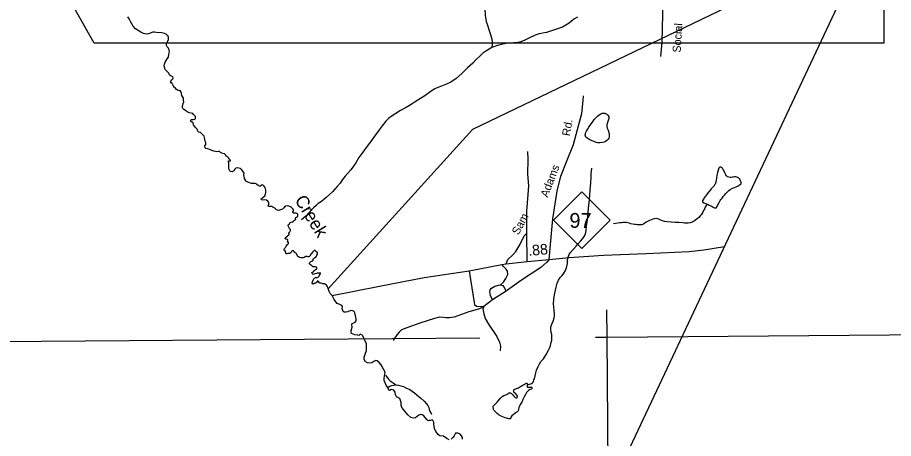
# Model space of a CAD drawing. Extents: x 2126262 to 2293712, y 749403 to 919119.
# Drawn here: x 2215366 to 2225675, y 757877 to 762828 of the extents above; entities that cross this region are included whole.
import ezdxf

# ---------------------------------------------------------------- set-up
doc = ezdxf.new("R2010")
doc.units = 0
for name, color, linetype in [('Exist Boundary Political CountyLine', 7, 'Continuous'), ('Exist Hydrographic Creek Single Shore Label', 7, 'Continuous'), ('Exist Hydrographic Misc Water Feature', 7, 'Continuous'), ('Exist Road Non-System Type 51', 7, 'Continuous'), ('Exist Road Non-System Type 51 Label', 7, 'Continuous'), ('Exist Road Primary NC Attributed', 7, 'Continuous'), ('Exist Road Primary NC Service Mileage Hundredths English Label', 7, 'Continuous'), ('Exist Road Primary NC Shield CELL', 7, 'Continuous'), ('Exist Road Primary NC Shield Number Label', 7, 'Continuous'), ('Exist Road Secondary Type 41 Attributed', 7, 'Continuous'), ('Exist Road Secondary Type 51 Label', 7, 'Continuous'), ('Exist Utilities Electrical Transmission Line', 7, 'Continuous'), ('Map Preparation Inset Cut Line', 7, 'Continuous'), ('Map Preparation Longitude Latitude Lines', 7, 'Continuous')]:
    doc.layers.add(name, color=color, linetype=linetype)

msp = doc.modelspace()

# ---------------------------------------------------------------- linework, layer by layer
at = {"layer": 'Exist Boundary Political CountyLine'}
for points in [[(2293118, 894131), (2291904, 891776), (2258822, 829665), (2255410, 823324), (2242089, 797599), (2231460, 775981), (2225011, 762953), (2220566, 753520)], [(2220447, 757861), (2220420, 757877), (2220380, 757903), (2220337, 757909), (2220315, 757925), (2220287, 757960), (2220274, 757996), (2220266, 758045), (2220266, 758068), (2220258, 758085), (2220246, 758095), (2220227, 758089), (2220210, 758087), (2220198, 758085), (2220183, 758099), (2220149, 758143), (2220128, 758155), (2220112, 758158), (2220088, 758150), (2220050, 758120), (2220026, 758114), (2219993, 758123), (2219959, 758156), (2219909, 758219), (2219887, 758243), (2219881, 758268), (2219881, 758300), (2219866, 758347), (2219826, 758366), (2219815, 758390), (2219812, 758422), (2219795, 758447), (2219762, 758454), (2219747, 758441), (2219735, 758445), (2219727, 758469), (2219705, 758503), (2219681, 758558), (2219679, 758585), (2219691, 758656), (2219672, 758692), (2219647, 758742), (2219620, 758772), (2219597, 758792), (2219583, 758794), (2219560, 758782), (2219537, 758765), (2219512, 758763), (2219486, 758765), (2219459, 758783), (2219447, 758808), (2219447, 758834), (2219457, 758869), (2219471, 758912), (2219474, 758954), (2219471, 758991), (2219451, 759042), (2219439, 759064), (2219431, 759084), (2219419, 759098), (2219400, 759104), (2219383, 759087), (2219369, 759092), (2219337, 759098), (2219297, 759113), (2219292, 759126), (2219294, 759144), (2219303, 759186), (2219299, 759217), (2219306, 759231), (2219325, 759236), (2219340, 759246), (2219353, 759259), (2219353, 759286), (2219343, 759319), (2219337, 759353), (2219326, 759371), (2219312, 759379), (2219289, 759382), (2219254, 759365), (2219229, 759362), (2219210, 759361), (2219200, 759371), (2219187, 759407), (2219192, 759429), (2219183, 759441), (2219159, 759452), (2219128, 759464), (2219112, 759486), (2219092, 759513), (2219067, 759559), (2219047, 759581), (2219034, 759605), (2219016, 759652), (2219009, 759667), (2219001, 759679), (2218991, 759688), (2218979, 759694), (2218959, 759697), (2218940, 759704), (2218926, 759704), (2218920, 759706), (2218911, 759721), (2218905, 759726), (2218899, 759729), (2218893, 759726), (2218890, 759720), (2218889, 759711), (2218882, 759706), (2218873, 759702), (2218866, 759703), (2218862, 759703), (2218858, 759696), (2218856, 759694), (2218853, 759696), (2218849, 759695), (2218847, 759692), (2218842, 759695), (2218838, 759696), (2218833, 759701), (2218833, 759708), (2218838, 759721), (2218845, 759740), (2218854, 759754), (2218859, 759761), (2218866, 759766), (2218873, 759769), (2218893, 759771), (2218905, 759773), (2218909, 759777), (2218914, 759785), (2218921, 759797), (2218926, 759808), (2218931, 759815), (2218932, 759819), (2218928, 759825), (2218918, 759822), (2218903, 759821), (2218892, 759820), (2218884, 759817), (2218863, 759813), (2218847, 759807), (2218837, 759812), (2218833, 759817), (2218829, 759824), (2218829, 759831), (2218838, 759835), (2218849, 759839), (2218855, 759848), (2218865, 759856), (2218872, 759863), (2218880, 759865), (2218884, 759870), (2218890, 759874), (2218889, 759881), (2218883, 759891), (2218873, 759895), (2218862, 759895), (2218848, 759895), (2218843, 759895), (2218837, 759899), (2218833, 759908), (2218829, 759913), (2218824, 759913), (2218815, 759919), (2218805, 759927), (2218801, 759931), (2218802, 759937), (2218806, 759947), (2218816, 759958), (2218840, 759967), (2218850, 759993), (2218861, 760002), (2218875, 760011), (2218883, 760022), (2218890, 760035), (2218896, 760044), (2218898, 760055), (2218897, 760061), (2218892, 760066), (2218875, 760078), (2218872, 760085), (2218867, 760087), (2218858, 760087), (2218852, 760083), (2218839, 760067), (2218830, 760056), (2218819, 760043), (2218811, 760032), (2218805, 760022), (2218801, 760017), (2218794, 760014), (2218786, 760013), (2218774, 760018), (2218767, 760019), (2218758, 760016), (2218740, 760007), (2218729, 760003), (2218717, 760001), (2218700, 760000), (2218684, 760004), (2218671, 760012), (2218661, 760021), (2218655, 760037), (2218650, 760049), (2218646, 760056), (2218638, 760060), (2218628, 760065), (2218622, 760068), (2218623, 760076), (2218619, 760082), (2218612, 760084), (2218600, 760083), (2218590, 760077), (2218581, 760062), (2218569, 760054), (2218558, 760053), (2218549, 760053), (2218541, 760048), (2218537, 760048), (2218525, 760052), (2218522, 760061), (2218519, 760068), (2218520, 760074), (2218522, 760081), (2218517, 760082), (2218510, 760084), (2218503, 760091), (2218503, 760101), (2218506, 760113), (2218519, 760124), (2218528, 760138), (2218543, 760157), (2218551, 760166), (2218554, 760171), (2218555, 760177), (2218554, 760181), (2218552, 760185), (2218545, 760185), (2218542, 760187), (2218542, 760191), (2218548, 760199), (2218548, 760206), (2218547, 760212), (2218542, 760217), (2218531, 760222), (2218523, 760222), (2218518, 760225), (2218516, 760231), (2218521, 760240), (2218534, 760251), (2218542, 760257), (2218549, 760264), (2218557, 760269), (2218561, 760277), (2218560, 760281), (2218559, 760285), (2218560, 760289), (2218568, 760301), (2218573, 760315), (2218577, 760324), (2218577, 760330), (2218577, 760335), (2218573, 760340), (2218565, 760345), (2218562, 760349), (2218561, 760356), (2218556, 760370), (2218552, 760380), (2218551, 760385), (2218555, 760393), (2218565, 760402), (2218570, 760412), (2218577, 760418), (2218588, 760421), (2218598, 760424), (2218608, 760427), (2218615, 760435), (2218626, 760443), (2218635, 760449), (2218640, 760452), (2218641, 760455), (2218640, 760458), (2218637, 760462), (2218636, 760465), (2218637, 760469), (2218642, 760475), (2218651, 760480), (2218659, 760486), (2218664, 760493), (2218665, 760499), (2218665, 760505), (2218663, 760512), (2218659, 760519), (2218646, 760526), (2218613, 760529), (2218607, 760534), (2218607, 760543), (2218616, 760563), (2218605, 760578), (2218585, 760599), (2218558, 760610), (2218538, 760615), (2218516, 760610), (2218501, 760590), (2218486, 760574), (2218460, 760565), (2218443, 760559), (2218426, 760562), (2218410, 760570), (2218395, 760587), (2218371, 760599), (2218357, 760607), (2218336, 760607), (2218320, 760607), (2218317, 760615), (2218325, 760634), (2218322, 760651), (2218312, 760669), (2218295, 760680), (2218276, 760682), (2218253, 760680), (2218239, 760682), (2218232, 760690), (2218235, 760697), (2218254, 760712), (2218275, 760732), (2218286, 760751), (2218290, 760769), (2218287, 760793), (2218283, 760818), (2218278, 760833), (2218269, 760845), (2218259, 760854), (2218253, 760858), (2218244, 760860), (2218235, 760854), (2218224, 760845), (2218214, 760845), (2218198, 760853), (2218184, 760863), (2218176, 760874), (2218164, 760877), (2218148, 760875), (2218121, 760876), (2218106, 760880), (2218087, 760887), (2218058, 760901), (2218047, 760914), (2218039, 760933), (2218034, 760957), (2218031, 760976), (2218032, 760997), (2218019, 761021), (2218003, 761041), (2217991, 761051), (2217971, 761057), (2217952, 761060), (2217934, 761057), (2217922, 761045), (2217911, 761028), (2217900, 761017), (2217890, 761014), (2217873, 761018), (2217865, 761026), (2217852, 761049), (2217851, 761081), (2217851, 761108), (2217854, 761120), (2217848, 761130), (2217846, 761139), (2217851, 761144), (2217860, 761143), (2217870, 761141), (2217873, 761142), (2217873, 761145), (2217868, 761155), (2217856, 761166), (2217849, 761178), (2217836, 761189), (2217821, 761198), (2217816, 761210), (2217801, 761225), (2217782, 761230), (2217764, 761236), (2217754, 761241), (2217741, 761251), (2217729, 761253), (2217713, 761250), (2217695, 761253), (2217675, 761257), (2217651, 761266), (2217635, 761273), (2217619, 761281), (2217600, 761284), (2217583, 761289), (2217573, 761295), (2217569, 761309), (2217570, 761320), (2217581, 761333), (2217583, 761346), (2217583, 761360), (2217576, 761375), (2217571, 761394), (2217568, 761416), (2217563, 761432), (2217548, 761447), (2217535, 761462), (2217518, 761474), (2217501, 761481), (2217488, 761492), (2217483, 761507), (2217479, 761516), (2217468, 761526), (2217455, 761537), (2217447, 761551), (2217437, 761565), (2217432, 761580), (2217431, 761589), (2217422, 761597), (2217410, 761602), (2217404, 761612), (2217404, 761621), (2217413, 761629), (2217438, 761628), (2217452, 761632), (2217460, 761640), (2217461, 761650), (2217460, 761664), (2217448, 761677), (2217437, 761686), (2217428, 761700), (2217410, 761705), (2217385, 761709), (2217364, 761719), (2217341, 761734), (2217322, 761747), (2217310, 761760), (2217306, 761771), (2217306, 761783), (2217317, 761815), (2217322, 761835), (2217321, 761858), (2217320, 761878), (2217306, 761899), (2217299, 761913), (2217295, 761936), (2217288, 761959), (2217284, 761964), (2217274, 761966), (2217248, 761975), (2217236, 761982), (2217223, 762000), (2217211, 762011), (2217197, 762030), (2217185, 762053), (2217173, 762060), (2217166, 762070), (2217169, 762081), (2217182, 762095), (2217195, 762107), (2217198, 762118), (2217195, 762130), (2217176, 762139), (2217156, 762155), (2217148, 762174), (2217128, 762195), (2217105, 762217), (2217099, 762234), (2217093, 762259), (2217095, 762278), (2217104, 762305), (2217115, 762323), (2217128, 762341), (2217143, 762361), (2217145, 762396), (2217150, 762414), (2217155, 762428), (2217152, 762445), (2217141, 762469), (2217132, 762478), (2217126, 762485), (2217120, 762499), (2217120, 762517), (2217132, 762542), (2217143, 762570), (2217144, 762583), (2217143, 762596), (2217139, 762609), (2217119, 762629), (2217097, 762641), (2217066, 762648), (2217002, 762651), (2216978, 762657), (2216959, 762656), (2216925, 762645), (2216906, 762635), (2216880, 762631), (2216848, 762642), (2216818, 762656), (2216787, 762675), (2216756, 762695), (2216728, 762727), (2216695, 762781), (2216680, 762813), (2216666, 762837)], [(2220603, 757869), (2220601, 757889), (2220591, 757908), (2220576, 757926), (2220546, 757938), (2220522, 757940), (2220515, 757932), (2220504, 757907), (2220489, 757890), (2220470, 757869)]]:
    msp.add_lwpolyline(points, dxfattribs=at)
at = {"layer": 'Exist Hydrographic Misc Water Feature'}
for points in [[(2220703, 763726), (2220721, 763676), (2220741, 763570), (2220759, 763467), (2220767, 763391), (2220777, 763293), (2220790, 763263), (2220812, 763213), (2220842, 763141), (2220857, 763067), (2220865, 763006), (2220864, 762930), (2220870, 762856), (2220883, 762780), (2220893, 762750), (2220918, 762676), (2220934, 762628), (2220948, 762574), (2220953, 762538), (2220953, 762510), (2220949, 762474)], [(2221956, 762833), (2221914, 762807), (2221857, 762763), (2221779, 762716), (2221685, 762683), (2221591, 762653), (2221506, 762636), (2221458, 762622), (2221382, 762587), (2221338, 762563), (2221288, 762543), (2221252, 762536), (2221204, 762532), (2221141, 762525), (2221072, 762515), (2221015, 762501), (2220949, 762474)], [(2220949, 762474), (2220915, 762456), (2220877, 762434), (2220843, 762410), (2220816, 762381), (2220764, 762333), (2220726, 762293), (2220663, 762236), (2220593, 762170), (2220527, 762111), (2220466, 762067), (2220416, 762043), (2220356, 762020), (2220314, 762004), (2220276, 761988), (2220235, 761962), (2220159, 761909), (2220107, 761875), (2220047, 761838), (2219998, 761806), (2219938, 761770), (2219873, 761733), (2219819, 761701), (2219775, 761673), (2219733, 761640), (2219699, 761608), (2219658, 761554), (2219622, 761507), (2219591, 761463), (2219561, 761421), (2219519, 761367), (2219479, 761315), (2219428, 761246), (2219382, 761182), (2219349, 761118), (2219321, 761078), (2219288, 761035), (2219252, 760997), (2219222, 760963), (2219192, 760923), (2219161, 760881), (2219129, 760840), (2219101, 760808), (2219071, 760778), (2219038, 760746), (2218998, 760710), (2218942, 760665), (2218904, 760639), (2218880, 760617), (2218851, 760591), (2218825, 760565), (2218797, 760534), (2218759, 760492), (2218708, 760450)], [(2222132, 761599), (2222152, 761627), (2222172, 761649), (2222194, 761671), (2222212, 761685), (2222232, 761697), (2222247, 761704), (2222261, 761704), (2222276, 761704), (2222286, 761700), (2222296, 761694), (2222310, 761682), (2222324, 761666), (2222326, 761654), (2222326, 761640), (2222322, 761628), (2222312, 761604), (2222307, 761582), (2222303, 761564), (2222303, 761548), (2222307, 761526), (2222317, 761502), (2222324, 761474), (2222329, 761448), (2222329, 761426), (2222324, 761408), (2222316, 761396), (2222302, 761382), (2222286, 761370), (2222270, 761364), (2222252, 761358), (2222218, 761354), (2222192, 761355), (2222174, 761359), (2222150, 761369), (2222102, 761391), (2222076, 761405), (2222064, 761413), (2222053, 761422), (2222050, 761432), (2222047, 761446), (2222049, 761457), (2222051, 761468), (2222061, 761490), (2222075, 761512), (2222089, 761539), (2222107, 761563), (2222132, 761599)], [(2221364, 758507), (2221406, 758521), (2221416, 758525), (2221426, 758533), (2221434, 758541), (2221440, 758553), (2221443, 758565), (2221448, 758579), (2221456, 758615), (2221465, 758650), (2221473, 758679), (2221492, 758723), (2221508, 758754), (2221526, 758784), (2221554, 758814), (2221589, 758866), (2221615, 758916), (2221629, 758947), (2221638, 758972), (2221648, 759004), (2221652, 759033), (2221654, 759064), (2221654, 759099), (2221647, 759125), (2221642, 759158), (2221641, 759189), (2221653, 759222), (2221669, 759256), (2221682, 759295), (2221686, 759319), (2221686, 759341), (2221680, 759381), (2221676, 759421), (2221675, 759462), (2221679, 759517), (2221686, 759567), (2221696, 759621), (2221704, 759656), (2221718, 759703), (2221733, 759739), (2221753, 759769), (2221775, 759795), (2221795, 759821), (2221815, 759851), (2221826, 759885), (2221838, 759935), (2221840, 759982), (2221849, 760021), (2221857, 760039), (2221871, 760062), (2221907, 760102), (2221940, 760140), (2221960, 760162), (2221992, 760198), (2222020, 760231), (2222041, 760265), (2222053, 760299), (2222057, 760327), (2222063, 760373), (2222069, 760425), (2222076, 760485), (2222087, 760583), (2222097, 760687), (2222100, 760743), (2222106, 760797), (2222111, 760883), (2222115, 760945), (2222118, 760991), (2222124, 761055)], [(2223485, 760631), (2223505, 760623), (2223525, 760614), (2223539, 760606), (2223553, 760598), (2223567, 760590), (2223581, 760584), (2223587, 760590), (2223599, 760606), (2223609, 760626), (2223623, 760653), (2223634, 760675), (2223644, 760689), (2223658, 760705), (2223672, 760725), (2223688, 760743), (2223698, 760755), (2223716, 760773), (2223727, 760783), (2223738, 760792), (2223754, 760804), (2223779, 760820), (2223803, 760830), (2223823, 760838), (2223845, 760848), (2223859, 760856), (2223869, 760863), (2223881, 760871), (2223883, 760875), (2223883, 760884), (2223883, 760893), (2223871, 760917), (2223865, 760926), (2223860, 760934), (2223852, 760942), (2223844, 760948), (2223832, 760952), (2223820, 760954), (2223806, 760954), (2223792, 760952), (2223780, 760950), (2223762, 760948), (2223753, 760947), (2223738, 760949), (2223720, 760955), (2223712, 760961), (2223706, 760967), (2223700, 760979), (2223690, 761001), (2223682, 761021), (2223678, 761029), (2223672, 761041), (2223662, 761055), (2223655, 761061), (2223647, 761067), (2223637, 761070), (2223631, 761068), (2223625, 761064), (2223619, 761058), (2223616, 761046), (2223610, 761032), (2223604, 761006), (2223596, 760972), (2223592, 760946), (2223591, 760936), (2223589, 760920), (2223587, 760906), (2223585, 760898), (2223583, 760892), (2223575, 760870), (2223569, 760860), (2223563, 760850), (2223557, 760842), (2223529, 760812), (2223518, 760796), (2223506, 760781), (2223498, 760773), (2223482, 760753), (2223474, 760741), (2223464, 760729), (2223456, 760719), (2223448, 760709), (2223443, 760697), (2223428, 760675), (2223426, 760669), (2223426, 760661), (2223443, 760647), (2223463, 760639), (2223485, 760631)], [(2223485, 760631), (2223471, 760618), (2223459, 760597), (2223450, 760575), (2223439, 760557), (2223430, 760537), (2223420, 760521), (2223412, 760509), (2223400, 760495), (2223384, 760477), (2223365, 760460), (2223349, 760448), (2223333, 760436), (2223323, 760428), (2223309, 760422), (2223295, 760416), (2223281, 760412), (2223259, 760409), (2223237, 760410), (2223217, 760411), (2223197, 760413), (2223147, 760417), (2223107, 760419), (2223057, 760422), (2223007, 760426), (2222981, 760429), (2222957, 760437), (2222937, 760445), (2222921, 760453), (2222903, 760461), (2222883, 760463), (2222861, 760462), (2222843, 760456), (2222821, 760448), (2222803, 760440), (2222765, 760420), (2222747, 760408), (2222731, 760397), (2222713, 760391), (2222693, 760389), (2222677, 760389), (2222659, 760391), (2222642, 760393), (2222625, 760394), (2222583, 760402), (2222565, 760408), (2222547, 760412), (2222527, 760416), (2222507, 760417), (2222489, 760417), (2222473, 760415), (2222453, 760413), (2222431, 760411), (2222380, 760401)], [(2219698, 758623), (2219708, 758605), (2219726, 758577), (2219752, 758554), (2219788, 758532), (2219818, 758508)], [(2221210, 758454), (2221238, 758464), (2221262, 758474), (2221284, 758490), (2221306, 758502), (2221320, 758508), (2221326, 758510), (2221330, 758513), (2221340, 758520), (2221344, 758525), (2221350, 758529), (2221358, 758529), (2221362, 758525), (2221366, 758521), (2221366, 758515), (2221364, 758507)], [(2219724, 758479), (2219729, 758481), (2219749, 758492), (2219770, 758500), (2219793, 758506), (2219818, 758508)], [(2219818, 758508), (2219849, 758504), (2219876, 758498), (2219907, 758487), (2219937, 758473), (2219981, 758453), (2220009, 758433), (2220039, 758412), (2220071, 758386), (2220113, 758350), (2220150, 758316), (2220178, 758284), (2220194, 758263), (2220206, 758243), (2220215, 758203), (2220233, 758171), (2220236, 758164), (2220238, 758160)], [(2221364, 758507), (2221364, 758501), (2221364, 758497), (2221362, 758491), (2221362, 758487), (2221364, 758483), (2221368, 758479), (2221382, 758479), (2221396, 758479), (2221400, 758479), (2221408, 758481), (2221412, 758483), (2221416, 758483), (2221420, 758477), (2221420, 758471), (2221418, 758465), (2221418, 758461), (2221414, 758459), (2221396, 758453), (2221390, 758451), (2221380, 758443), (2221370, 758433), (2221354, 758417), (2221343, 758395), (2221327, 758365), (2221313, 758335), (2221301, 758304), (2221283, 758276), (2221270, 758246), (2221265, 758240), (2221260, 758216), (2221256, 758204), (2221250, 758196), (2221242, 758188), (2221234, 758182), (2221218, 758172), (2221197, 758154), (2221184, 758144), (2221173, 758129), (2221170, 758126), (2221171, 758116), (2221168, 758111), (2221163, 758107), (2221159, 758108), (2221149, 758108), (2221105, 758119), (2221086, 758127), (2221067, 758135), (2221050, 758143), (2221036, 758150), (2221025, 758159), (2221014, 758166), (2220996, 758188), (2220980, 758202), (2220972, 758212), (2220968, 758218), (2220966, 758224), (2220962, 758234), (2220962, 758240), (2220962, 758246), (2220962, 758252), (2220965, 758258), (2220972, 758266), (2220982, 758278), (2221007, 758302), (2221033, 758333), (2221051, 758351), (2221071, 758369), (2221091, 758383), (2221123, 758395), (2221127, 758397), (2221139, 758407), (2221144, 758409), (2221153, 758413), (2221160, 758413), (2221167, 758413), (2221173, 758409), (2221179, 758406), (2221191, 758394), (2221201, 758380), (2221215, 758366), (2221223, 758358), (2221231, 758356), (2221235, 758356), (2221241, 758356), (2221247, 758360), (2221251, 758366), (2221251, 758370), (2221249, 758374), (2221242, 758388), (2221232, 758402), (2221215, 758412), (2221211, 758414), (2221207, 758420), (2221206, 758426), (2221204, 758430), (2221205, 758438), (2221205, 758443), (2221207, 758448), (2221210, 758454)]]:
    msp.add_lwpolyline(points, dxfattribs=at)
at = {"layer": 'Exist Road Non-System Type 51'}
for p, q in [((2221363, 759960), (2221361, 760291)), ((2221118, 759610), (2220957, 759507)), ((2220957, 759507), (2220852, 759430))]:
    msp.add_line(p, q, dxfattribs=at)
for points in [[(2221621, 759983), (2221642, 760200), (2221667, 760461), (2221716, 760786), (2221758, 760962), (2221834, 761149), (2221909, 761335), (2221971, 761571), (2222008, 761699), (2222021, 761853), (2222027, 761909)], [(2221361, 760291), (2221358, 760552), (2221377, 760745), (2221385, 760848), (2221373, 760985), (2221377, 761161), (2221373, 761252)], [(2221118, 759931), (2221135, 759981), (2221195, 760037), (2221230, 760078), (2221278, 760155), (2221329, 760262), (2221361, 760291)], [(2221621, 759983), (2221596, 759952), (2221524, 759888), (2221286, 759730), (2221118, 759610)], [(2221050, 759685), (2221087, 759716), (2221114, 759757), (2221135, 759805), (2221131, 759846), (2221116, 759869), (2221087, 759900), (2221065, 759923)], [(2220680, 759850), (2220698, 759745), (2220738, 759475), (2220742, 759453), (2220769, 759434), (2220852, 759430)], [(2220957, 759507), (2220934, 759560), (2220926, 759604), (2220928, 759627), (2220943, 759645), (2220984, 759670), (2221025, 759680), (2221050, 759685)], [(2221050, 759685), (2221077, 759676), (2221094, 759651), (2221118, 759610)], [(2220852, 759430), (2220804, 759403), (2220676, 759366), (2220504, 759305), (2220451, 759296), (2220407, 759295), (2220380, 759301), (2220330, 759303), (2220274, 759288), (2220099, 759232), (2219946, 759179), (2219885, 759156), (2219856, 759129), (2219834, 759099), (2219808, 759059), (2219787, 759028)], [(2220852, 759430), (2220843, 759401), (2220852, 759343), (2220870, 759287), (2220909, 759221), (2221007, 759076), (2221040, 759010), (2221050, 758964), (2221046, 758906)]]:
    msp.add_lwpolyline(points, dxfattribs=at)
at = {"layer": 'Exist Road Primary NC Attributed'}
msp.add_lwpolyline([(2219067, 759559), (2219626, 759669), (2220152, 759771), (2220680, 759850), (2221065, 759923), (2221118, 759931), (2221363, 759960), (2221621, 759983), (2221859, 760004), (2222262, 760033), (2222764, 760053), (2223270, 760078), (2223442, 760094), (2223686, 760136)], dxfattribs=at)
at = {"layer": 'Exist Road Primary NC Shield CELL'}
msp.add_lwpolyline([(2221673, 760444), (2222006, 760777), (2222339, 760444), (2222006, 760111)], close=True, dxfattribs=at)
at = {"layer": 'Exist Road Secondary Type 41 Attributed'}
msp.add_lwpolyline([(2222950, 763747), (2222946, 763425), (2222957, 763147), (2222958, 762869), (2222949, 762534), (2222931, 762370)], dxfattribs=at)
at = {"layer": 'Exist Utilities Electrical Transmission Line'}
msp.add_lwpolyline([(2225415, 763770), (2220721, 761511), (2219021, 759639)], dxfattribs=at)
at = {"layer": 'Map Preparation Inset Cut Line'}
msp.add_lwpolyline([(2225560, 781103), (2225560, 762528), (2216267, 762528), (2206392, 779997), (2206392, 781103)], close=True, dxfattribs=at)
at = {"layer": 'Map Preparation Longitude Latitude Lines'}
msp.add_line((2212582, 759000), (2220807, 759059), dxfattribs=at)
for points in [[(2222379, 749403), (2222306, 759070), (2222303, 759389)], [(2222167, 759069), (2222306, 759070), (2230377, 759134)]]:
    msp.add_lwpolyline(points, dxfattribs=at)

# ---------------------------------------------------------------- texts
at = {"layer": 'Exist Hydrographic Creek Single Shore Label'}
msp.add_text('Creek', height=150, rotation=301.4016, dxfattribs=at).set_placement((2218623, 760683))
at = {"layer": 'Exist Road Non-System Type 51 Label'}
for s, rotation, p in [('Rd.', 80.2927, (2221866, 761429)), ('Adams', 68.9071, (2221605, 760706)), ('Sam', 61.7935, (2221261, 760264))]:
    msp.add_text(s, height=95, rotation=rotation, dxfattribs=at).set_placement(p)
at = {"layer": 'Exist Road Primary NC Service Mileage Hundredths English Label'}
msp.add_text('.88', height=125, rotation=5.0327, dxfattribs=at).set_placement((2221381, 760024))
at = {"layer": 'Exist Road Primary NC Shield Number Label'}
msp.add_text('97', height=175, dxfattribs=at).set_placement((2221861, 760354))
at = {"layer": 'Exist Road Secondary Type 51 Label'}
msp.add_text('Social', height=95, rotation=86.1094, dxfattribs=at).set_placement((2223169, 762413))

doc.saveas('drawing.dxf')
